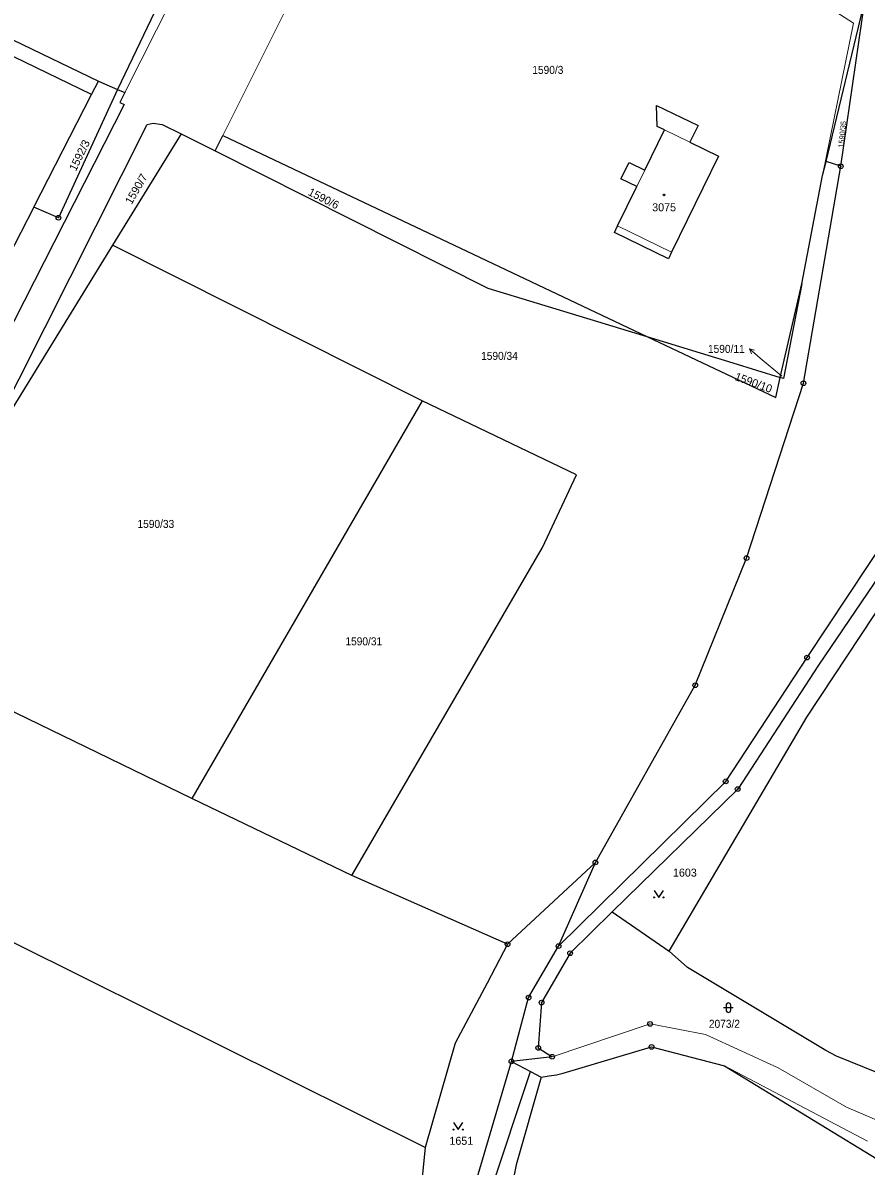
# Model space of a CAD drawing. Extents: x -679733 to -673243, y -1075091 to -1066557.
# Drawn here: x -677661.5 to -677482.3, y -1071921.6 to -1071678.8 of the extents above; entities that cross this region are included whole.
import ezdxf
from ezdxf.enums import TextEntityAlignment as Align

# ---------------------------------------------------------------- set-up
doc = ezdxf.new("R2010")
doc.units = 0
doc.header["$LTSCALE"] = 0.68
for name, color, linetype, lineweight in [('1', 7, 'Continuous', 25), ('3', 7, 'Continuous', 25), ('4', 7, 'Continuous', 13), ('5', 7, 'Continuous', 25), ('7', 7, 'Continuous', 13), ('8', 7, 'Continuous', 25)]:
    doc.layers.add(name, color=color, linetype=linetype, lineweight=lineweight)
doc.layers.add('2', color=7, linetype='Continuous')

msp = doc.modelspace()

# ---------------------------------------------------------------- linework, layer by layer
at = {"layer": '1'}
for p, q in [((-677646.86, -1071693.97), (-677645.4, -1071691.12)), ((-677627.85, -1071702.34), (-677642.42, -1071725.99)), ((-677487.67, -1071709.23), (-677490.81, -1071708.2)), ((-677576.6, -1071759.04), (-677625.55, -1071843.55)), ((-677536.24, -1071867.65), (-677524.13, -1071875.98)), ((-677566.44, -1071940.2), (-677553.61, -1071901.54))]:
    msp.add_line(p, q, dxfattribs=at)
for points in [[(-677547.65, -1071874.9), (-677512.13, -1071839.9), (-677494.84, -1071813.59), (-677477.52, -1071787.54), (-677474.59, -1071780.52), (-677470.62, -1071763.59), (-677466.53, -1071728.98), (-677464.55, -1071710.33), (-677463.26, -1071667.2), (-677450.4, -1071640.86), (-677427.79, -1071619.2), (-677404.1, -1071607.74), (-677392.74, -1071599.33), (-677364.3, -1071568.01), (-677352.33, -1071547.38), (-677353.42, -1071517.27), (-677364.45, -1071472.8), (-677366.9, -1071460.72), (-677361.99, -1071451.74), (-677335.82, -1071408.46), (-677315.48, -1071374.36), (-677305.32, -1071362.98)], [(-677495.95, -1071734.2), (-677491.54, -1071711.22), (-677490.81, -1071708.2), (-677482.55, -1071674.1), (-677603.41, -1071613.91), (-677618.5, -1071645.05), (-677641.36, -1071692.91)], [(-677700.06, -1071664.74), (-677645.4, -1071691.12), (-677641.36, -1071692.91)], [(-677539.81, -1071857.13), (-677518.6, -1071819.49), (-677507.69, -1071792.48), (-677495.6, -1071755.32), (-677487.67, -1071709.23), (-677482.55, -1071674.1)], [(-677659.15, -1071717.9), (-677646.86, -1071693.97), (-677665.7, -1071684.86)], [(-677641.36, -1071692.91), (-677639.79, -1071693.55), (-677640.85, -1071695.65), (-677639.97, -1071696.12), (-677690.9, -1071796.21), (-677694.24, -1071800.78), (-677697.21, -1071803.39), (-677701.52, -1071805.32), (-677706.8, -1071806.02), (-677710.87, -1071805.39), (-677715.51, -1071803.35), (-677749.17, -1071786.23), (-677752.18, -1071783.61), (-677754.07, -1071781.12), (-677755.18, -1071778.44), (-677755.75, -1071777.25)], [(-677641.36, -1071692.91), (-677653.91, -1071720.16), (-677659.15, -1071717.9), (-677673.05, -1071744.83)], [(-677673.25, -1071776.04), (-677635.03, -1071700.33), (-677633.76, -1071700.05), (-677631.86, -1071700.33), (-677627.85, -1071702.34), (-677620.62, -1071705.96)], [(-677620.62, -1071705.96), (-677618.98, -1071702.68), (-677528.86, -1071745.38)], [(-677620.62, -1071705.96), (-677562.65, -1071735.14), (-677528.86, -1071745.38)], [(-677576.6, -1071759.04), (-677642.42, -1071725.99), (-677673.25, -1071776.04)], [(-677528.86, -1071745.38), (-677510.63, -1071750.99), (-677500.52, -1071754.07), (-677495.95, -1071734.2)], [(-677495.95, -1071734.2), (-677499.82, -1071754.28), (-677500.52, -1071754.07)], [(-677528.86, -1071745.38), (-677501.5, -1071758.34), (-677500.52, -1071754.07)], [(-677591.59, -1071859.9), (-677551.02, -1071790.19), (-677543.85, -1071774.81), (-677576.6, -1071759.04)], [(-677467.68, -1071763.17), (-677470.11, -1071775.61), (-677472.96, -1071786.54), (-677492.39, -1071815.25), (-677509.58, -1071841.54), (-677536.24, -1071867.65)], [(-677524.13, -1071875.98), (-677494.9, -1071826.26), (-677469.21, -1071787.42), (-677467.68, -1071763.17)], [(-677558.48, -1071874.5), (-677591.59, -1071859.9), (-677625.55, -1071843.55), (-677690.35, -1071812.12), (-677694.09, -1071810.25)], [(-677576, -1071917.67), (-677677.67, -1071867.11), (-677779.1, -1071816.48)], [(-677557.64, -1071899.41), (-677554, -1071885.85), (-677547.65, -1071874.9), (-677539.81, -1071857.13), (-677558.48, -1071874.5)], [(-677536.24, -1071867.65), (-677545.18, -1071876.41), (-677551.26, -1071886.91), (-677551.95, -1071896.52), (-677549, -1071898.42), (-677557.64, -1071899.41), (-677553.61, -1071901.54), (-677551.35, -1071902.73)], [(-677558.48, -1071874.5), (-677562.8, -1071882.76), (-677569.64, -1071895.54), (-677576, -1071917.67)], [(-677446.61, -1071915.3), (-677488.59, -1071898.31), (-677490.88, -1071897.09), (-677520.24, -1071879.43), (-677524.13, -1071875.98)], [(-677551.35, -1071902.73), (-677549.66, -1071902.48), (-677548.06, -1071902.26), (-677546.65, -1071901.87), (-677527.89, -1071896.31), (-677512.36, -1071900.33), (-677477.14, -1071921.86), (-677465.22, -1071933.21), (-677470.58, -1071947.24)], [(-677777.11, -1072124.66), (-677741.55, -1072098.46), (-677715.99, -1072084.45), (-677673.11, -1072061.31), (-677640.51, -1072033.52), (-677612.79, -1072004.24), (-677581.83, -1071966.1), (-677569.23, -1071938.76), (-677557.64, -1071899.41)], [(-677551.35, -1071902.73), (-677556.66, -1071921.38), (-677561.75, -1071946.62), (-677570.84, -1071986.07), (-677582.6, -1072004.52), (-677593.29, -1072019.43), (-677615.5, -1072044.14)], [(-677576, -1071917.67), (-677578.46, -1071942.23), (-677588.42, -1071965.2), (-677599.96, -1071981.55), (-677615.28, -1072003.26)]]:
    msp.add_lwpolyline(points, dxfattribs=at)
msp.add_lwpolyline([(-677535.78, -1071723.31), (-677535.1, -1071721.91), (-677531.01, -1071713.55), (-677534.43, -1071711.88), (-677532.67, -1071708.39), (-677529.3, -1071710.04), (-677525.13, -1071701.5), (-677526.66, -1071700.75), (-677526.82, -1071696.29), (-677518, -1071700.6), (-677519.73, -1071704.13), (-677513.66, -1071707.1), (-677523.63, -1071727.51), (-677524.31, -1071728.91)], close=True, dxfattribs=at)
at = {"layer": '3'}
for p, q in [((-677512.061, -1071887.481), (-677512.061, -1071888.482)), ((-677511.059, -1071888.482), (-677511.059, -1071887.481)), ((-677512.561, -1071887.981), (-677510.559, -1071887.981))]:
    msp.add_line(p, q, dxfattribs=at)
for points in [[(-677527.35, -1071863.069), (-677526.35, -1071864.57), (-677525.35, -1071863.069)], [(-677569.99, -1071912.379), (-677568.99, -1071913.88), (-677567.99, -1071912.379)]]:
    msp.add_lwpolyline(points, dxfattribs=at)
for centre in [(-677527.35, -1071864.5695), (-677525.35, -1071864.5695), (-677569.99, -1071913.8795), (-677567.99, -1071913.8795)]:
    msp.add_circle(centre, 0.1, dxfattribs=at)
for centre, start, end in [((-677511.56, -1071887.4809), 0, 180), ((-677511.56, -1071888.4809), 180, 359.98789)]:
    msp.add_arc(centre, 0.5, start, end, dxfattribs=at)
at = {"layer": '4'}
for p, q in [((-677601.83, -1071618.35), (-677639.79, -1071693.55)), ((-677595.02, -1071654.66), (-677618.98, -1071702.68)), ((-677484.96, -1071678.85), (-677499.45, -1071669.45)), ((-677484.96, -1071678.85), (-677491.54, -1071711.22)), ((-677525.13, -1071701.5), (-677519.73, -1071704.13)), ((-677529.3, -1071710.04), (-677531.01, -1071713.55)), ((-677535.1, -1071721.91), (-677523.63, -1071727.51)), ((-677528.18, -1071891.44), (-677549, -1071898.42)), ((-677516.4, -1071893.7), (-677528.18, -1071891.44)), ((-677500.97, -1071900.77), (-677516.4, -1071893.7)), ((-677512.36, -1071900.33), (-677482.02, -1071916.33)), ((-677486.44, -1071909.12), (-677500.97, -1071900.77)), ((-677478.51, -1071912.49), (-677486.44, -1071909.12))]:
    msp.add_line(p, q, dxfattribs=at)
at = {"layer": '5'}
msp.add_circle((-677525.2468, -1071715.3092), 0.175, dxfattribs=at)
at = {"layer": '7'}
msp.add_line((-677507.099, -1071748.031), (-677506.654, -1071749.058), dxfattribs=at)
msp.add_lwpolyline([(-677500.22, -1071753.85), (-677504.8, -1071749.96), (-677507.099, -1071748.031), (-677506.01, -1071748.291)], dxfattribs=at)
at = {"layer": '8'}
for centre, radius in [((-677487.67, -1071709.2299), 0.5), ((-677487.67, -1071709.2299), 0.0303), ((-677653.91, -1071720.1599), 0.5), ((-677653.91, -1071720.1599), 0.0303), ((-677495.6, -1071755.3199), 0.5), ((-677495.6, -1071755.3199), 0.0303), ((-677507.69, -1071792.4799), 0.5), ((-677507.69, -1071792.4799), 0.0303), ((-677494.84, -1071813.5899), 0.5), ((-677494.84, -1071813.5899), 0.0303), ((-677518.6, -1071819.4899), 0.5), ((-677518.6, -1071819.4899), 0.0303), ((-677512.13, -1071839.8999), 0.5), ((-677512.13, -1071839.8999), 0.0303), ((-677509.58, -1071841.5399), 0.5), ((-677509.58, -1071841.5399), 0.0303), ((-677539.81, -1071857.1299), 0.5), ((-677539.81, -1071857.1299), 0.0303), ((-677558.48, -1071874.4999), 0.5), ((-677558.48, -1071874.4999), 0.0303), ((-677547.65, -1071874.8999), 0.5), ((-677547.65, -1071874.8999), 0.0303), ((-677545.18, -1071876.4099), 0.5), ((-677545.18, -1071876.4099), 0.0303), ((-677554, -1071885.8499), 0.5), ((-677554, -1071885.8499), 0.0303), ((-677551.26, -1071886.9099), 0.5), ((-677551.26, -1071886.9099), 0.0303), ((-677528.18, -1071891.4399), 0.5), ((-677528.18, -1071891.4399), 0.0303), ((-677551.95, -1071896.5199), 0.5), ((-677551.95, -1071896.5199), 0.0303), ((-677527.89, -1071896.3099), 0.5), ((-677527.89, -1071896.3099), 0.0303), ((-677557.64, -1071899.4099), 0.5), ((-677557.64, -1071899.4099), 0.0303), ((-677549, -1071898.4199), 0.5), ((-677549, -1071898.4199), 0.0303)]:
    msp.add_circle(centre, radius, dxfattribs=at)

# ---------------------------------------------------------------- texts
at = {"layer": '2', "width": 0.95}
for s, p in [('1590/3', (-677553.22, -1071689.6)), ('1590/34', (-677564.1, -1071750.36)), ('1590/33', (-677637.11, -1071786.06)), ('1590/31', (-677592.93, -1071810.999)), ('2073/2', (-677515.7, -1071892.259))]:
    msp.add_text(s, height=1.7, dxfattribs=at).set_placement(p)
msp.add_text('1590/35', height=1.14, rotation=84, dxfattribs=at).set_placement((-677487.103, -1071705.339))
at = {"layer": '2'}
for s, rotation, p in [('1592/3', 64, (-677650.196, -1071710.402)), ('1590/7', 60, (-677638.373, -1071717.475)), ('1590/6', 333, (-677601.035, -1071715.247)), ('1590/10', 340, (-677510.35, -1071754.588))]:
    msp.add_text(s, height=1.7, rotation=rotation, dxfattribs=at).set_placement(p)
for s, p in [('3075', (-677527.74, -1071718.79)), ('1603', (-677523.33, -1071860.14)), ('1651', (-677570.83, -1071917.12))]:
    msp.add_text(s, height=1.7, dxfattribs=at).set_placement(p)
at = {"layer": '2', "width": 0.95}
msp.add_text('1590/11', height=1.7, dxfattribs=at).set_placement((-677508.09, -1071748.87), align=Align.RIGHT)

doc.saveas('drawing.dxf')
